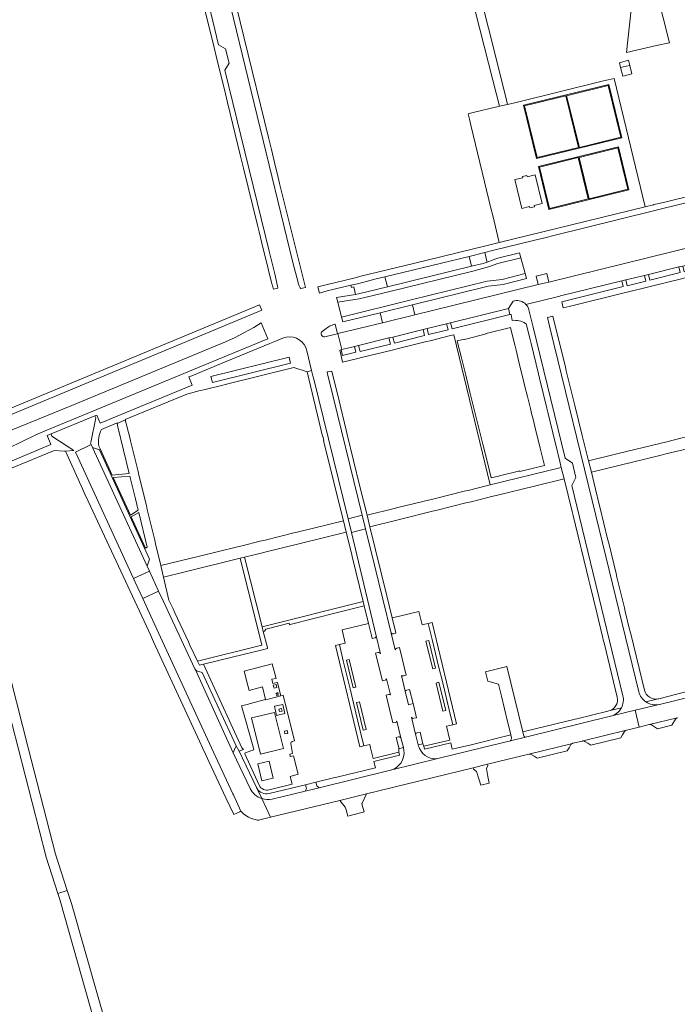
# Model space of a CAD drawing. Extents: x 146402 to 164798, y 455483 to 464134.
# Tile 509 of 575: x 156265 to 156489, y 463413 to 463748. Entities that reach past the tile are written whole.
import ezdxf

# ---------------------------------------------------------------- set-up
doc = ezdxf.new("R2010")
doc.units = 0
doc.header["$LTSCALE"] = 0.2
for name, color, linetype, lineweight in [('B-XX-VH-VERHARDING_ASFALT-GV', 252, 'CONTINUOUS', 18), ('B-XX-VH-VERHARDING_BETONSTRAATSTEEN-GV', 252, 'CONTINUOUS', 18), ('B-XX-VH-VERHARDING_OPEN-GV', 252, 'CONTINUOUS', 18), ('B-XX-VH-VERHARDING_TEGEL-GV', 252, 'CONTINUOUS', 18)]:
    doc.layers.add(name, color=color, linetype=linetype, lineweight=lineweight)

msp = doc.modelspace()

# ---------------------------------------------------------------- linework, layer by layer
at = {"layer": 'B-XX-VH-VERHARDING_ASFALT-GV'}
for points in [[(156485.992, 463739.678), (156481.624, 463756.799), (156472.945, 463750.96), (156471.384, 463736.32), (156481.568, 463738.71)], [(156438.505, 463683.564), (156440.061, 463683.938), (156439.96, 463684.356), (156442.644, 463685.001), (156440.287, 463694.812), (156437.603, 463694.167), (156437.503, 463694.585), (156435.947, 463694.211), (156436.047, 463693.793), (156433.364, 463693.148), (156435.721, 463683.337), (156438.405, 463683.982)], [(156390.058, 463656.725), (156380.238, 463654.363), (156379.158, 463654.175), (156372.702, 463653.133), (156373.124, 463651.502), (156375.293, 463651.83), (156380.398, 463652.653), (156390.456, 463655.072), (156419.109, 463662.083), (156424.396, 463663.509), (156427.622, 463664.711), (156435.402, 463666.623), (156434.959, 463668.265), (156427.092, 463666.331), (156426.396, 463666.044), (156423.954, 463665.15), (156422.602, 463664.655), (156418.686, 463663.73)], [(156435.402, 463666.623), (156427.622, 463664.711), (156424.396, 463663.509), (156419.109, 463662.083), (156390.456, 463655.072), (156380.398, 463652.653), (156375.293, 463651.83), (156373.124, 463651.502), (156374.448, 463646.383), (156398.126, 463652.272), (156424.012, 463658.611), (156429.05, 463659.248), (156436.867, 463661.203)], [(156437.31, 463659.562), (156436.867, 463661.203), (156429.05, 463659.248), (156424.012, 463658.611), (156398.126, 463652.272), (156374.448, 463646.383), (156374.859, 463644.796), (156387.585, 463647.898), (156398.53, 463650.621), (156424.322, 463656.937), (156429.364, 463657.574)], [(156289.728, 463602.084), (156289.629, 463602.34), (156289.335, 463603.105), (156283.93, 463600.498), (156284.732, 463598.786), (156303.738, 463557.549), (156309.108, 463560.039), (156308.285, 463561.826)], [(156351.62, 463512.09), (156354.66, 463499.81), (156346.93, 463497.91), (156343.85, 463510.22)], [(156354.42, 463514.83), (156355.14, 463511.76), (156352.36, 463511.04), (156351.6, 463514.21)], [(156355.18, 463504.76), (156354.99, 463505.7), (156355.95, 463505.89), (156356.14, 463504.95)], [(156347.288, 463488.834), (156345.994, 463494.656), (156349.88, 463495.52), (156351.174, 463489.698)], [(156347.288, 463488.834), (156351.174, 463489.698), (156349.88, 463495.52), (156345.994, 463494.656)]]:
    msp.add_lwpolyline(points, close=True, dxfattribs=at)
for points in [[(156512.044, 463669.046), (156515.205, 463669.822), (156513.873, 463675.249), (156444.882, 463658.366), (156441.278, 463657.506), (156399.355, 463647.205), (156388.406, 463644.54), (156373.214, 463640.833), (156374.587, 463635.44)], [(156437.152, 463650.758), (156448.633, 463653.556), (156448.858, 463653.611), (156469.747, 463658.765), (156471.112, 463659.075), (156477.425, 463660.618), (156478.788, 463660.921), (156489.095, 463663.471), (156490.47, 463663.793), (156500.725, 463666.288), (156502.103, 463666.62), (156506.25, 463667.676), (156507.844, 463670.256), (156508.281, 463670.367)], [(156374.587, 463635.44), (156378.837, 463636.5), (156380.174, 463636.782), (156390.521, 463639.362), (156391.881, 463639.657), (156402.153, 463642.201), (156403.515, 463642.526), (156410.166, 463644.165), (156411.536, 463644.497), (156431.177, 463649.316), (156431.247, 463649.325), (156432.812, 463651.869), (156433.239, 463651.964)], [(156256.407, 463599.645), (156270.526, 463606.43), (156273.705, 463607.767), (156289.908, 463614.442), (156333.987, 463632.702), (156349.36, 463639.051), (156347.085, 463644.478), (156344.559, 463642.931), (156341.262, 463641.066), (156338.262, 463639.525), (156334.944, 463637.998), (156282.732, 463616.404), (156262.454, 463608.102)], [(156312.224, 463553.275), (156306.83, 463550.824), (156309.587, 463544.824), (156330.261, 463500), (156337.52, 463484.435), (156337.693, 463484.028), (156340.236, 463478.536)], [(156343.39, 463486.258), (156337.629, 463498.342), (156324.727, 463526.51), (156324.723, 463526.514), (156324.528, 463526.929), (156313.837, 463549.774), (156312.224, 463553.275)], [(156517.689, 463523.465), (156511.691, 463521.95), (156482.601, 463514.802), (156482.468, 463514.772), (156474.254, 463512.795), (156475.62, 463507.101), (156479.068, 463507.936), (156479.158, 463507.958), (156488.573, 463510.219), (156488.674, 463510.245)], [(156358.44, 463502.39), (156354.63, 463517.96), (156353.75, 463517.74), (156348.71, 463516.41), (156348.59, 463516.43), (156343.043, 463514.971), (156342.81, 463514.91), (156340.47, 463514.29), (156344.39, 463500.35), (156344.65, 463499.38), (156341.69, 463498.34), (156341.51, 463498.04), (156346.446, 463487.333)], [(156456.59, 463502.411), (156471.296, 463506.053), (156475.62, 463507.101), (156474.254, 463512.795), (156465.902, 463510.791), (156437.005, 463503.68)], [(156347.307, 463482.788), (156350.327, 463476.449), (156373.815, 463482.136), (156382.941, 463484.36), (156419.215, 463493.257), (156424.095, 463494.466), (156438.166, 463497.928), (156452.982, 463501.572), (156452.991, 463501.574), (156453.083, 463501.597), (156456.364, 463502.356)], [(156437.005, 463503.68), (156431.874, 463502.417), (156422.051, 463500), (156407.683, 463496.493), (156391.089, 463492.405), (156366.787, 463486.465), (156362.032, 463485.324), (156350.879, 463482.648)], [(156357.688, 463502.238), (156358.44, 463502.39)], [(156349.823, 463485.719), (156357.64, 463487.73), (156356.99, 463490.31), (156359.68, 463491.08), (156358.05, 463497.29), (156357.02, 463497.05), (156356.82, 463497.84), (156357.8, 463498.15), (156357.19, 463501.472)], [(156347.553, 463475.777), (156350.327, 463476.449), (156347.307, 463482.788)], [(156340.391, 463478.267), (156341.138, 463477.654), (156341.906, 463477.024), (156342.778, 463476.468), (156343.755, 463476.032), (156344.655, 463475.764), (156345.831, 463475.414)]]:
    msp.add_lwpolyline(points, dxfattribs=at)
for points in [[(156433.239, 463651.964, -0.2653477), (156437.152, 463650.758)], [(156357.19, 463501.472, -0.3023769), (156357.688, 463502.238)], [(156456.364, 463502.356, -0.081413), (156456.59, 463502.411)], [(156347.307, 463482.788, -0.2083379), (156343.39, 463486.258)], [(156346.446, 463487.333, 0.3593504), (156349.823, 463485.719)], [(156350.879, 463482.648, -0.1388639), (156347.307, 463482.788)], [(156340.236, 463478.536, 0.0131971), (156340.391, 463478.267)], [(156345.831, 463475.414, 0.0750074), (156347.553, 463475.777)]]:
    msp.add_lwpolyline(points, format="xyb", dxfattribs=at)
at = {"layer": 'B-XX-VH-VERHARDING_BETONSTRAATSTEEN-GV'}
for points in [[(156433.808, 463719.407), (156430.895, 463718.691), (156430.881, 463718.748), (156428.137, 463718.111), (156418.767, 463715.818), (156417.47, 463715.5), (156417.896, 463713.751), (156418.41, 463711.637), (156425.376, 463682.999), (156425.88, 463680.922), (156428.07, 463671.77), (156477.636, 463683.878), (156467.132, 463727.585), (156465.094, 463727.099), (156463.523, 463726.713)], [(156436.31, 463718.44), (156465.32, 463725.49), (156469.72, 463707.38), (156440.77, 463700.29)], [(156472.14, 463689.68), (156444.93, 463683.02), (156441.41, 463697.67), (156468.61, 463704.29)], [(156438.505, 463683.564), (156438.405, 463683.982), (156435.721, 463683.337), (156433.364, 463693.148), (156436.047, 463693.793), (156435.947, 463694.211), (156437.503, 463694.585), (156437.603, 463694.167), (156440.287, 463694.812), (156442.644, 463685.001), (156439.96, 463684.356), (156440.061, 463683.938)], [(156289.728, 463602.084), (156308.285, 463561.826), (156309.151, 463564.202), (156292.139, 463601.301)], [(156376.659, 463577.875), (156377.782, 463573.208), (156382.633, 463574.444), (156381.488, 463579.106)], [(156348.192, 463539.725), (156348.685, 463540.427), (156356.581, 463542.375), (156356.706, 463541.872), (156356.916, 463541.925), (156373.077, 463546.001), (156382.145, 463548.288), (156381.776, 463549.804), (156347.436, 463541.219), (156347.808, 463539.628)], [(156404.123, 463536.538), (156406.405, 463527.11), (156405.433, 463526.875), (156403.151, 463536.303)], [(156352.62, 463522.19), (156352.56, 463522.26), (156351.08, 463521.87), (156350.71, 463523.33), (156352.18, 463523.66), (156350.88, 463528.65), (156341.28, 463526.07), (156342.54, 463521.268), (156342.56, 463521.19), (156343.03, 463519.54), (156347.51, 463520.73), (156348.59, 463516.43), (156348.71, 463516.41), (156353.75, 463517.74)], [(156379.321, 463520.628), (156378.349, 463520.394), (156376.074, 463529.847), (156377.046, 463530.081)], [(156337.629, 463498.342), (156338.267, 463500), (156338.547, 463500.726), (156327.025, 463525.69), (156325.07, 463526.272), (156324.727, 463526.51)], [(156407.566, 463522.312), (156409.894, 463512.693), (156408.922, 463512.458), (156406.594, 463522.077)], [(156352.47, 463520.56), (156351.47, 463520.29), (156351.2, 463521.32), (156352.2, 463521.59)], [(156352.77, 463518.81), (156352.85, 463518.52), (156352.26, 463518.37), (156352.18, 463518.66)], [(156353.01, 463517.89), (156352.45, 463517.73), (156352.36, 463518.02), (156352.92, 463518.18)], [(156382.769, 463506.306), (156381.796, 463506.072), (156379.528, 463515.496), (156380.5, 463515.73)], [(156421.775, 463487.339), (156424.634, 463488.031), (156424.242, 463490.286), (156423.775, 463492.969), (156424.216, 463494.019), (156424.095, 463494.466), (156419.215, 463493.257), (156419.33, 463492.804), (156420.326, 463491.948), (156421.104, 463489.475)], [(156365.724, 463488.36), (156362.17, 463487.44), (156362.522, 463486.244), (156362.032, 463485.324), (156366.787, 463486.465), (156366.033, 463487.097)], [(156381.88, 463479.08), (156381.602, 463480.141), (156381.344, 463481.126), (156381.335, 463481.162), (156381.43, 463481.203), (156382.941, 463484.36), (156373.815, 463482.136), (156375.692, 463479.863), (156375.826, 463479.7), (156376.095, 463478.686), (156376.372, 463477.641), (156376.594, 463476.803), (156380.883, 463477.906), (156381.437, 463478.048), (156382.089, 463478.282)]]:
    msp.add_lwpolyline(points, close=True, dxfattribs=at)
for points in [[(156411.312, 463502.664), (156410.142, 463507.417), (156411.118, 463507.635), (156412.279, 463507.894), (156411.05, 463512.973), (156408.722, 463522.592), (156407.561, 463527.39), (156405.28, 463536.818), (156403.949, 463542.317), (156402.791, 463542.039), (156401.819, 463541.806), (156400.693, 463546.368), (156394.184, 463544.807), (156391.657, 463544.201), (156392.774, 463539.605), (156392.919, 463539.011), (156392.109, 463538.825)], [(156385.87, 463537.417), (156384.85, 463537.177), (156384.699, 463537.797), (156383.602, 463542.303), (156374.677, 463540.11), (156375.715, 463535.61), (156373.714, 463535.115), (156375.041, 463529.599), (156377.315, 463520.145), (156378.493, 463515.247), (156380.76, 463505.823), (156381.994, 463500.691), (156383.033, 463500.934), (156384.007, 463501.162), (156384.295, 463500), (156385.19, 463496.393)], [(156391.396, 463538.977), (156391.272, 463539.054), (156392.662, 463533.338)], [(156387.646, 463532.123), (156387.706, 463532.002), (156386.236, 463538.081), (156386.242, 463537.956)], [(156389.229, 463523.016), (156388.359, 463522.802), (156385.966, 463532.227), (156386.747, 463532.444)], [(156393.256, 463533.934), (156394.126, 463534.119), (156396.43, 463524.696), (156395.47, 463524.484), (156395.024, 463524.526), (156394.772, 463524.661), (156396.086, 463519.261)], [(156431.958, 463502.573), (156431.874, 463502.417), (156437.005, 463503.68), (156436.689, 463503.735), (156436.514, 463503.859), (156436.293, 463504.491), (156436.051, 463505.452), (156430.613, 463527.72), (156423.391, 463525.893), (156424.16, 463522.72), (156427.853, 463521.654), (156428.813, 463517.627), (156430.871, 463509), (156431.072, 463508.156), (156431.962, 463504.422), (156432.181, 463503.501)], [(156390.981, 463518.073), (156391.098, 463518.037), (156389.777, 463523.476)], [(156396.624, 463519.684), (156397.579, 463519.895), (156398.773, 463515.093), (156399.967, 463510.291), (156398.978, 463510.079)], [(156392.828, 463508.669), (156391.84, 463508.488), (156390.703, 463513.199), (156389.566, 463517.91), (156390.459, 463518.122)], [(156394.505, 463503.609), (156394.629, 463503.498), (156393.278, 463509.063), (156393.176, 463508.949)], [(156398.295, 463510.309), (156398.233, 463510.436), (156399.624, 463504.716)], [(156488.573, 463510.219), (156479.158, 463507.958)], [(156479.83, 463507.821), (156480.884, 463507.171), (156481.924, 463506.531), (156486.743, 463507.786), (156488.056, 463509.823)], [(156400.182, 463505.098), (156401.173, 463505.369), (156402.138, 463501.437), (156402.458, 463500.587), (156411.312, 463502.664)], [(156471.296, 463506.053), (156456.59, 463502.411)], [(156457.132, 463502.238), (156458.145, 463501.611), (156459.192, 463500.963), (156469.36, 463503.482), (156470.009, 463504.512), (156470.66, 463505.545)], [(156393.952, 463499.744), (156393.924, 463500), (156393.045, 463503.536), (156393.796, 463503.754)], [(156385.19, 463496.393), (156393.929, 463498.547)], [(156452.982, 463501.572), (156438.166, 463497.928)], [(156438.93, 463497.783), (156439.93, 463497.174), (156440.938, 463496.56), (156451.182, 463499.019), (156451.81, 463500.062)], [(156451.81, 463500.062), (156452.46, 463501.14)]]:
    msp.add_lwpolyline(points, dxfattribs=at)
for points in [[(156392.109, 463538.825, -0.1907453), (156391.396, 463538.977)], [(156386.242, 463537.956, -0.3083527), (156385.87, 463537.417)], [(156386.747, 463532.444, -0.3996196), (156387.646, 463532.123)], [(156392.662, 463533.338, -0.2588228), (156393.256, 463533.934)], [(156389.777, 463523.476, -0.1646403), (156389.229, 463523.016)], [(156396.086, 463519.261, -0.154945), (156396.624, 463519.684)], [(156390.459, 463518.122, -0.132099), (156390.981, 463518.073)], [(156393.176, 463508.949, -0.1083889), (156392.828, 463508.669)], [(156398.978, 463510.079, -0.3953492), (156398.295, 463510.309)], [(156488.056, 463509.823, -0.1784464), (156488.573, 463510.219)], [(156470.66, 463505.545, -0.1976214), (156471.296, 463506.053)], [(156479.158, 463507.958, -0.1947348), (156479.83, 463507.821)], [(156393.796, 463503.754, -0.2579922), (156394.505, 463503.609)], [(156399.624, 463504.716, -0.265802), (156400.182, 463505.098)], [(156432.181, 463503.501, -0.1519684), (156431.958, 463502.573)], [(156456.59, 463502.411, -0.1973351), (156457.132, 463502.238)], [(156393.929, 463498.547, 0.0542984), (156393.952, 463499.744)], [(156452.46, 463501.14, -0.195013), (156452.982, 463501.572)], [(156438.166, 463497.928, -0.1425055), (156438.93, 463497.783)]]:
    msp.add_lwpolyline(points, format="xyb", dxfattribs=at)
at = {"layer": 'B-XX-VH-VERHARDING_OPEN-GV'}
for points in [[(156469.34, 463731.233), (156472.35, 463731.973), (156472.475, 463732.004), (156472.041, 463733.72), (156468.943, 463732.885)], [(156472.475, 463732.004), (156472.35, 463731.973), (156469.34, 463731.233), (156470.05, 463728.28), (156470.696, 463728.447), (156473.21, 463729.095)]]:
    msp.add_lwpolyline(points, close=True, dxfattribs=at)
at = {"layer": 'B-XX-VH-VERHARDING_TEGEL-GV'}
for points in [[(156425.904, 463726.936), (156427.022, 463722.516), (156428.137, 463718.111), (156430.881, 463718.748), (156430.17, 463721.602), (156418.683, 463767.739), (156418.152, 463769.874), (156417.587, 463772.088), (156416.744, 463775.506), (156415.81, 463779.294), (156415.42, 463779.195), (156413.553, 463778.717), (156412.939, 463778.56), (156413.887, 463774.825), (156415.162, 463769.802), (156416.73, 463763.415), (156418.554, 463755.982)], [(156436.31, 463718.44), (156440.77, 463700.29), (156469.72, 463707.38), (156465.32, 463725.49)], [(156450.98, 463721.68), (156465.1, 463725.13), (156469.36, 463707.6), (156455.31, 463704.13)], [(156450.98, 463721.68), (156455.31, 463704.13), (156469.36, 463707.6), (156465.1, 463725.13)], [(156436.67, 463718.22), (156450.68, 463721.62), (156455.02, 463704.06), (156440.99, 463700.65)], [(156436.67, 463718.22), (156440.99, 463700.65), (156455.02, 463704.06), (156450.68, 463721.62)], [(156472.14, 463689.68), (156468.61, 463704.29), (156441.41, 463697.67), (156444.93, 463683.02)], [(156471.78, 463689.9), (156468.39, 463703.92), (156455.21, 463700.71), (156458.63, 463686.68)], [(156471.78, 463689.9), (156458.63, 463686.68), (156455.21, 463700.71), (156468.39, 463703.92)], [(156445.15, 463683.39), (156441.77, 463697.45), (156454.92, 463700.67), (156458.35, 463686.6)], [(156445.15, 463683.39), (156458.35, 463686.6), (156454.92, 463700.67), (156441.77, 463697.45)], [(156423.165, 463668.389), (156417.844, 463667.085), (156418.686, 463663.73), (156422.602, 463664.655), (156423.954, 463665.15), (156423.872, 463665.485)], [(156377.594, 463657.326), (156377.795, 463656.492), (156378.576, 463656.7), (156379.158, 463654.175), (156380.238, 463654.363), (156390.058, 463656.725), (156389.18, 463660.078), (156385.774, 463659.275), (156382.018, 463658.293), (156379.916, 463657.795)], [(156440.62, 463660.369), (156441.278, 463657.506), (156444.882, 463658.366), (156444.218, 463661.247)], [(156398.53, 463650.621), (156387.585, 463647.898), (156388.406, 463644.54), (156399.355, 463647.205)], [(156416.232, 463638.857), (156423.592, 463640.764), (156423.563, 463640.881), (156431.879, 463642.926), (156432.903, 463638.76), (156433.32, 463637.065), (156433.792, 463635.144), (156434.761, 463631.203), (156435.79, 463627.015), (156436.201, 463625.342), (156436.698, 463623.323), (156437.642, 463619.481), (156438.66, 463615.341), (156439.083, 463613.62), (156439.547, 463611.735), (156440.525, 463607.758), (156441.491, 463603.827), (156441.965, 463601.897), (156442.41, 463600.087), (156443.407, 463596.034), (156435.091, 463593.989), (156435.031, 463594.234), (156428.201, 463592.496), (156427.771, 463592.387), (156425.319, 463591.778), (156423.915, 463597.438), (156422.462, 463603.296), (156421.009, 463609.155), (156419.557, 463615.013), (156418.104, 463620.871), (156416.651, 463626.73), (156415.198, 463632.588), (156413.793, 463638.253), (156413.761, 463638.384), (156416.2, 463638.98)], [(156357.119, 463630.773), (156356.681, 463632.797), (156329.982, 463626.22), (156330.541, 463624.17)], [(156357.119, 463630.773), (156330.541, 463624.17), (156329.982, 463626.22), (156356.681, 463632.797)], [(156288.295, 463583.912), (156308.074, 463541.424), (156308.75, 463539.973), (156309.448, 463538.492), (156310.547, 463536.111), (156326.152, 463502.257), (156327.196, 463500), (156328.295, 463497.619), (156329.432, 463495.159), (156335.05, 463483.008), (156337.778, 463477.418), (156339.832, 463478.31), (156339.812, 463478.366), (156340.236, 463478.536), (156337.693, 463484.028), (156337.52, 463484.435), (156330.261, 463500), (156309.587, 463544.824), (156306.83, 463550.824), (156304.286, 463556.36), (156303.738, 463557.549), (156284.732, 463598.786), (156283.93, 463600.498), (156289.335, 463603.105), (156289.094, 463603.608), (156289.144, 463603.85), (156290.857, 463612.217), (156290.557, 463612.871), (156275.66, 463606.713), (156275.948, 463606), (156283.454, 463601.141), (156280.578, 463600.857), (156285.939, 463589.036), (156287.195, 463586.292)], [(156484.705, 463599.92), (156491.074, 463601.479), (156492.358, 463601.793), (156503.012, 463604.391), (156504.269, 463604.696), (156514.841, 463607.264), (156516.217, 463607.598), (156525.489, 463609.85), (156524.644, 463613.808), (156515.303, 463611.498), (156513.915, 463611.155), (156503.399, 463608.57), (156501.974, 463608.223), (156491.543, 463605.684), (156490.223, 463605.363), (156484.565, 463603.986), (156483.115, 463603.633), (156468.052, 463599.951), (156458.44, 463597.568), (156459.407, 463593.726), (156483.182, 463599.547)], [(156292.139, 463601.301), (156309.151, 463564.202), (156308.285, 463561.826), (156309.108, 463560.039), (156312.224, 463553.275), (156313.837, 463549.774), (156324.528, 463526.929), (156324.723, 463526.514), (156324.727, 463526.51), (156325.07, 463526.272), (156327.025, 463525.69), (156338.547, 463500.726), (156339.63, 463498.92), (156341.15, 463499.5), (156340.582, 463500), (156327.497, 463528.441), (156326.089, 463528.093), (156325.424, 463529.52), (156322.89, 463534.954), (156322.372, 463536.066), (156317.773, 463545.934), (156317.165, 463547.238), (156315.758, 463550.258), (156313.917, 463558.088), (156313.011, 463561.988), (156311.226, 463569.343), (156310.906, 463570.664), (156308.382, 463581.066), (156308.062, 463582.387), (156305.557, 463592.713), (156305.253, 463593.965), (156302.724, 463604.391), (156302.454, 463605.501), (156301.024, 463611.087), (156300.924, 463611.472), (156298.187, 463610.324), (156298.416, 463609.186), (156302.268, 463593.265), (156296.41, 463592.708), (156292.412, 463601.426)], [(156305.28, 463580.784), (156302.629, 463579.144), (156296.785, 463591.89), (156302.476, 463592.405), (156304.347, 463584.651)], [(156426.996, 463585.796), (156440.006, 463589.007), (156450.136, 463591.507), (156449.168, 463595.351), (156425.036, 463589.408), (156423.605, 463589.055), (156417.492, 463587.55), (156416.193, 463587.231), (156405.891, 463584.709), (156404.516, 463584.372), (156393.611, 463581.702), (156392.375, 463581.4), (156383.116, 463579.134), (156384.109, 463575.202), (156393.268, 463577.466), (156394.65, 463577.807), (156405.379, 463580.458), (156406.539, 463580.745), (156417.177, 463583.373), (156418.496, 463583.698), (156423.769, 463585), (156425.451, 463585.415)], [(156277.987, 463450.493), (156281.167, 463451.578), (156277.17, 463463.93), (156267.927, 463500), (156261.96, 463523.29), (156244.564, 463574.566), (156240.6, 463586.25), (156237.4, 463584.94), (156258.74, 463522.44), (156264.496, 463500), (156273.99, 463462.94)], [(156305.454, 463580.062), (156308.315, 463568.207), (156307.761, 463567.953), (156302.911, 463578.531)], [(156376.036, 463573.367), (156375.103, 463577.209), (156359.762, 463573.448), (156358.645, 463573.175), (156348.002, 463570.566), (156346.654, 463570.235), (156340.588, 463568.748), (156339.078, 463568.378), (156326.189, 463565.218), (156313.011, 463561.988), (156313.917, 463558.088), (156321.286, 463559.88), (156339.967, 463564.459), (156341.462, 463564.826), (156347.591, 463566.331), (156348.855, 463566.642), (156359.474, 463569.26), (156360.793, 463569.587)], [(156325.424, 463529.52), (156326.089, 463528.093), (156327.497, 463528.441), (156332.559, 463529.685), (156340.941, 463531.745), (156347.567, 463533.373), (156349.315, 463533.803), (156349.212, 463534.201), (156347.808, 463539.628), (156347.436, 463541.219), (156341.462, 463564.826), (156339.967, 463564.459), (156347.349, 463534.901)], [(156413.556, 463508.179), (156405.208, 463542.619), (156403.949, 463542.317), (156405.28, 463536.818), (156407.561, 463527.39), (156408.722, 463522.592), (156411.05, 463512.973), (156412.279, 463507.894)], [(156372.418, 463534.795), (156380.698, 463500.388), (156381.994, 463500.691), (156380.76, 463505.823), (156378.493, 463515.247), (156377.315, 463520.145), (156375.041, 463529.599), (156373.714, 463535.115)], [(156352.77, 463518.81), (156352.18, 463518.66), (156352.26, 463518.37), (156352.85, 463518.52)], [(156353.01, 463517.89), (156352.92, 463518.18), (156352.36, 463518.02), (156352.45, 463517.73)], [(156354.42, 463514.83), (156351.6, 463514.21), (156352.36, 463511.04), (156355.14, 463511.76)], [(156353.16, 463513.23), (156354.05, 463513.43), (156354.24, 463512.53), (156353.36, 463512.34)], [(156282.6, 463447.15), (156281.167, 463451.578), (156277.987, 463450.493), (156278.63, 463448.49), (156299.75, 463373.95), (156300.73, 463374.17), (156308.54, 463344.73), (156310.589, 463345.152), (156310.242, 463346.572), (156302.83, 463374.62), (156303.76, 463378.22), (156299.488, 463392.856), (156299.325, 463392.716), (156298.07, 463392.38), (156295.82, 463400.57)]]:
    msp.add_lwpolyline(points, close=True, dxfattribs=at)
for points in [[(156333.025, 463775.146), (156331.218, 463774.791), (156331.289, 463774.497), (156331.536, 463773.334), (156333.64, 463764.773), (156357.926, 463665.024), (156359.637, 463658.169), (156359.706, 463657.986), (156360.047, 463657.052)], [(156360.56, 463656.12), (156362.174, 463656.497), (156353.369, 463691.884), (156352.651, 463694.943), (156352.025, 463697.501), (156350.574, 463703.429), (156349.577, 463707.502), (156333.025, 463775.146)], [(156324.564, 463764.683), (156330.975, 463738.468), (156332.023, 463734.183), (156334.933, 463722.282), (156335.647, 463719.351), (156340.097, 463701.148), (156341.095, 463697.087), (156345.862, 463677.676), (156346.42, 463675.407), (156347.367, 463671.552), (156349.515, 463662.803), (156350.594, 463658.201), (156351.248, 463655.921), (156352.769, 463656.293), (156352.668, 463656.979), (156351.715, 463661.106), (156349.818, 463668.837), (156334.73, 463730.315), (156336.171, 463732.71), (156334.98, 463737.566), (156332.6, 463739.003), (156327.46, 463760.343)], [(156504.604, 463690.542), (156483.868, 463685.442), (156480.643, 463684.677), (156480.535, 463684.651), (156480.55, 463684.59), (156477.636, 463683.878), (156428.07, 463671.77), (156423.48, 463670.668), (156398.884, 463664.678), (156381.049, 463660.333), (156379.022, 463659.833), (156366.409, 463656.72), (156366.927, 463654.608), (156369.531, 463655.34), (156377.594, 463657.326), (156379.916, 463657.795), (156382.018, 463658.293), (156385.774, 463659.275), (156389.18, 463660.078), (156417.844, 463667.085), (156423.165, 463668.389), (156425.798, 463669.04), (156440.117, 463672.578), (156443.066, 463673.307), (156444.005, 463673.515), (156446.664, 463674.184), (156491.506, 463685.225)], [(156508.281, 463670.367), (156507.844, 463670.256), (156506.25, 463667.676), (156506.744, 463665.785), (156502.5, 463664.765), (156502.103, 463666.62), (156500.725, 463666.288), (156501.181, 463664.415), (156490.941, 463661.853), (156490.47, 463663.793), (156489.095, 463663.471), (156489.578, 463661.551), (156479.228, 463658.974), (156478.788, 463660.921), (156477.425, 463660.618)], [(156477.425, 463660.618), (156477.883, 463658.681), (156471.587, 463657.089), (156471.112, 463659.075), (156469.747, 463658.765), (156470.229, 463656.797), (156449.348, 463651.664), (156449.845, 463649.6), (156449.856, 463649.55), (156451.839, 463650.092), (156470.564, 463654.679), (156472.044, 463655.041), (156478.51, 463656.629), (156479.894, 463656.969), (156490.066, 463659.465), (156491.335, 463659.776), (156501.864, 463662.356), (156502.93, 463662.617), (156507.805, 463663.812)], [(156234.197, 463607.014), (156235.363, 463607.057), (156241.87, 463607.545), (156253.229, 463608.372), (156252.773, 463609.485), (156347.362, 463648.76), (156346.551, 463650.576), (156290.623, 463627.37), (156248.851, 463610.037), (156246.748, 463609.857), (156246.599, 463609.853), (156245.749, 463609.827), (156245.746, 463609.839)], [(156433.239, 463651.964), (156432.812, 463651.869), (156431.247, 463649.325), (156431.177, 463649.316), (156431.679, 463647.287), (156432.098, 463647.346), (156432.496, 463645.303)], [(156432.496, 463645.303), (156432.098, 463647.346), (156431.679, 463647.287), (156412.032, 463642.433), (156411.536, 463644.497), (156410.166, 463644.165), (156410.681, 463642.078), (156404.035, 463640.478), (156403.515, 463642.526), (156402.153, 463642.201), (156402.65, 463640.14), (156392.406, 463637.621), (156391.881, 463639.657), (156390.521, 463639.362)], [(156470.122, 463517.741), (156452.731, 463589.254), (156454.159, 463591.919), (156452.972, 463596.776), (156450.485, 463598.491), (156439.608, 463643.047), (156438.145, 463648.941)], [(156477.41, 463519.69), (156472.777, 463538.752), (156472.406, 463540.275), (156470.931, 463546.347), (156470.61, 463547.668), (156468.092, 463558.031), (156467.783, 463559.301), (156465.279, 463569.6), (156464.911, 463571.111), (156462.383, 463581.499), (156462.07, 463582.784), (156460.81, 463587.962), (156459.407, 463593.726), (156458.44, 463597.568), (156456.647, 463604.815), (156456.316, 463606.152), (156453.78, 463616.403), (156453.44, 463617.776), (156450.874, 463628.15), (156450.548, 463629.469), (156447.964, 463639.94), (156447.647, 463641.224), (156446.293, 463646.733), (156444.423, 463646.271), (156445.412, 463642.467), (156460.938, 463578.958), (156475.521, 463519.1)], [(156368.72, 463639.768), (156372.036, 463640.57), (156373.035, 463640.787), (156372.232, 463644.08)], [(156372.232, 463644.08), (156372.144, 463644.054)], [(156390.521, 463639.362), (156391.046, 463637.288), (156380.724, 463634.776), (156380.174, 463636.782), (156378.837, 463636.5), (156379.289, 463634.475), (156374.793, 463633.349), (156374.317, 463635.362), (156373.825, 463635.229), (156374.294, 463633.249), (156374.809, 463631.142), (156379.965, 463632.384), (156381.202, 463632.682), (156391.677, 463635.253), (156392.861, 463635.543), (156403.343, 463638.116), (156404.565, 463638.416), (156411.085, 463640.027), (156412.67, 463640.419), (156425.036, 463589.408), (156449.168, 463595.351), (156448.684, 463597.326), (156447.411, 463602.525), (156447.091, 463603.83), (156444.567, 463614.138), (156444.235, 463615.493), (156441.73, 463625.723), (156441.391, 463627.12), (156438.866, 463637.517), (156438.547, 463638.829), (156437.249, 463644.175), (156437.002, 463644.316)], [(156437.002, 463644.316), (156437.249, 463644.175), (156438.547, 463638.829), (156438.866, 463637.517), (156441.391, 463627.12), (156441.73, 463625.723), (156444.235, 463615.493), (156444.567, 463614.138), (156447.091, 463603.83), (156447.411, 463602.525), (156448.684, 463597.326), (156449.168, 463595.351), (156450.136, 463591.507), (156452.837, 463580.381), (156453.165, 463579.03), (156455.665, 463568.729), (156455.998, 463567.358), (156458.517, 463556.997), (156458.841, 463555.669), (156461.337, 463545.438), (156461.686, 463544.009), (156463.186, 463537.852), (156463.553, 463536.348)], [(156354.689, 463639.391), (156351.131, 463637.911), (156350.017, 463637.483), (156334.636, 463631.131), (156323.557, 463626.52), (156322.467, 463626.102), (156323.646, 463623.268), (156292.389, 463610.353), (156291.213, 463613.125), (156290.557, 463612.871), (156290.857, 463612.217), (156289.144, 463603.85), (156289.094, 463603.608), (156289.335, 463603.105)], [(156368.804, 463642.267), (156367.869, 463641.526)], [(156292.852, 463608.212), (156293.585, 463608.632), (156298.145, 463610.533), (156298.187, 463610.324), (156300.924, 463611.472), (156300.871, 463611.673), (156321.774, 463620.298), (156326.38, 463621.45), (156326.382, 463621.44), (156327.577, 463621.713), (156327.575, 463621.722), (156334.067, 463623.336), (156335.377, 463623.635), (156335.373, 463623.651), (156358.202, 463629.327), (156362.754, 463627.885), (156364.259, 463628.256), (156362.594, 463634.961)], [(156386.242, 463537.956), (156386.236, 463538.081), (156377.782, 463573.208), (156376.659, 463577.875), (156364.976, 463625.35), (156364.688, 463626.53), (156364.259, 463628.256), (156362.754, 463627.885), (156367.974, 463605.977), (156368.032, 463605.996), (156368.384, 463604.538), (156368.33, 463604.525), (156371.799, 463590.386), (156372.065, 463589.326), (156375.103, 463577.209), (156376.036, 463573.367)], [(156392.109, 463538.825), (156392.919, 463539.011), (156392.774, 463539.605), (156391.657, 463544.201), (156389.827, 463551.715), (156384.109, 463575.202), (156383.116, 463579.134), (156380.713, 463588.908), (156376.383, 463606.541), (156376.036, 463607.974), (156373.618, 463617.976), (156371.169, 463628.11), (156369.539, 463627.808), (156369.564, 463627.725), (156369.83, 463626.547)], [(156369.83, 463626.547), (156370.286, 463624.851), (156381.488, 463579.106), (156382.633, 463574.444), (156385.657, 463562.133), (156391.272, 463539.054), (156391.396, 463538.977)], [(156243.401, 463587.403), (156276.452, 463600.965), (156276.738, 463601.082), (156280.185, 463600.88), (156280.578, 463600.857), (156283.454, 463601.141), (156275.948, 463606), (156275.66, 463606.713), (156274.364, 463606.2), (156275.622, 463603.11), (156258.053, 463595.82)], [(156289.335, 463603.105), (156289.629, 463602.34), (156289.728, 463602.084), (156292.139, 463601.301), (156292.412, 463601.426), (156291.942, 463602.524)], [(156376.036, 463573.367), (156377.791, 463566.177), (156378.045, 463565.131), (156381.776, 463549.804), (156382.145, 463548.288), (156383.602, 463542.303), (156384.699, 463537.797), (156384.85, 463537.177), (156385.87, 463537.417)], [(156463.553, 463536.348), (156463.696, 463535.772), (156468.201, 463517.307)], [(156506.345, 463522.703), (156501.028, 463521.383), (156499.785, 463521.074), (156489.282, 463518.467), (156488.034, 463518.157), (156482.293, 463516.731), (156482.213, 463516.715), (156482.115, 463516.691), (156477.917, 463515.671)], [(156482.468, 463514.772), (156482.601, 463514.802), (156511.691, 463521.95), (156511.989, 463522.288), (156512.052, 463522.435), (156511.675, 463524.026), (156506.345, 463522.703)], [(156396.086, 463519.261), (156397.195, 463514.701), (156398.773, 463515.093)], [(156398.773, 463515.093), (156397.579, 463519.895), (156396.624, 463519.684)], [(156477.917, 463515.671), (156482.115, 463516.691)], [(156469.592, 463513.655), (156465.365, 463512.626), (156465.014, 463512.54), (156459.454, 463511.175), (156458.169, 463510.86), (156447.709, 463508.298), (156446.437, 463507.987), (156441.133, 463506.693), (156436.051, 463505.452)], [(156465.365, 463512.626), (156469.592, 463513.655)], [(156436.051, 463505.452), (156436.293, 463504.491), (156436.514, 463503.859), (156436.689, 463503.735), (156437.005, 463503.68), (156465.902, 463510.791)], [(156400.512, 463501.023), (156402.138, 463501.437), (156401.173, 463505.369), (156400.182, 463505.098)], [(156393.796, 463503.754), (156393.045, 463503.536), (156393.924, 463500), (156393.952, 463499.744), (156395.074, 463500), (156395.453, 463500.107), (156394.629, 463503.498), (156394.505, 463503.609)], [(156399.624, 463504.716), (156400.512, 463501.023)], [(156432.181, 463503.501), (156431.962, 463504.422), (156418.537, 463501.085), (156413.929, 463500), (156412.076, 463499.563), (156411.968, 463500), (156411.551, 463501.693), (156402.686, 463499.613), (156402.458, 463500.587), (156402.138, 463501.437)], [(156407.683, 463496.493), (156422.051, 463500), (156431.874, 463502.417), (156431.958, 463502.573)], [(156338.547, 463500.726), (156338.267, 463500), (156337.629, 463498.342), (156343.39, 463486.258)], [(156345.485, 463486.589), (156339.63, 463498.92), (156338.547, 463500.726)], [(156393.929, 463498.547), (156394.168, 463497.576), (156385.431, 463495.422), (156385.968, 463493.246), (156372.891, 463490.091), (156371.725, 463489.809), (156365.724, 463488.36), (156366.033, 463487.097), (156366.787, 463486.465), (156391.089, 463492.405)], [(156395.453, 463500.107), (156395.074, 463500), (156393.952, 463499.744)], [(156395.636, 463499.278), (156395.476, 463500), (156395.453, 463500.107)], [(156402.138, 463501.437), (156400.512, 463501.023)], [(156400.821, 463500.125), (156400.872, 463500), (156400.96, 463499.801)], [(156347.307, 463482.788), (156345.644, 463486.285), (156345.627, 463486.315)], [(156345.644, 463486.285), (156347.307, 463482.788)], [(156350.879, 463482.648), (156362.032, 463485.324), (156362.522, 463486.244), (156362.17, 463487.44), (156349.793, 463484.522)]]:
    msp.add_lwpolyline(points, dxfattribs=at)
for points in [[(156360.047, 463657.052, 0.0327799), (156360.56, 463656.12)], [(156437.152, 463650.758, 0.2653477), (156433.239, 463651.964)], [(156438.145, 463648.941, 0.127308), (156437.152, 463650.758)], [(156372.144, 463644.054, 0.0980344), (156368.804, 463642.267)], [(156437.002, 463644.316, 0.1617991), (156432.496, 463645.303)], [(156432.496, 463645.303, -0.1617991), (156437.002, 463644.316)], [(156355.624, 463639.652, 0.0417426), (156354.689, 463639.391)], [(156362.594, 463634.961, 0.4127491), (156355.624, 463639.652)], [(156367.869, 463641.526, 0.7524642), (156368.72, 463639.768)], [(156291.942, 463602.524, -0.1803758), (156292.852, 463608.212)], [(156391.396, 463538.977, 0.1907453), (156392.109, 463538.825)], [(156385.87, 463537.417, 0.3083527), (156386.242, 463537.956)], [(156396.624, 463519.684, 0.154945), (156396.086, 463519.261)], [(156475.521, 463519.1, 0.1831694), (156477.917, 463515.671)], [(156482.115, 463516.691, -0.4031726), (156477.41, 463519.69)], [(156468.201, 463517.307, -0.4135933), (156465.365, 463512.626)], [(156469.592, 463513.655, 0.1850201), (156470.122, 463517.741)], [(156477.917, 463515.671, 0.2045325), (156482.468, 463514.772)], [(156465.902, 463510.791, 0.2120619), (156469.592, 463513.655)], [(156394.505, 463503.609, 0.2579922), (156393.796, 463503.754)], [(156400.182, 463505.098, 0.265802), (156399.624, 463504.716)], [(156431.958, 463502.573, 0.1519684), (156432.181, 463503.501)], [(156391.089, 463492.405, 0.3775788), (156395.636, 463499.278)], [(156393.952, 463499.744, -0.0542984), (156393.929, 463498.547)], [(156400.512, 463501.023, 0.0323012), (156400.821, 463500.125)], [(156400.96, 463499.801, 0.3611672), (156407.683, 463496.493)], [(156343.39, 463486.258, 0.2083379), (156347.307, 463482.788)], [(156345.627, 463486.315, -0.0232257), (156345.485, 463486.589)], [(156349.793, 463484.522, -0.3328672), (156345.644, 463486.285)], [(156347.307, 463482.788, 0.1388639), (156350.879, 463482.648)]]:
    msp.add_lwpolyline(points, format="xyb", dxfattribs=at)

doc.saveas('drawing.dxf')
